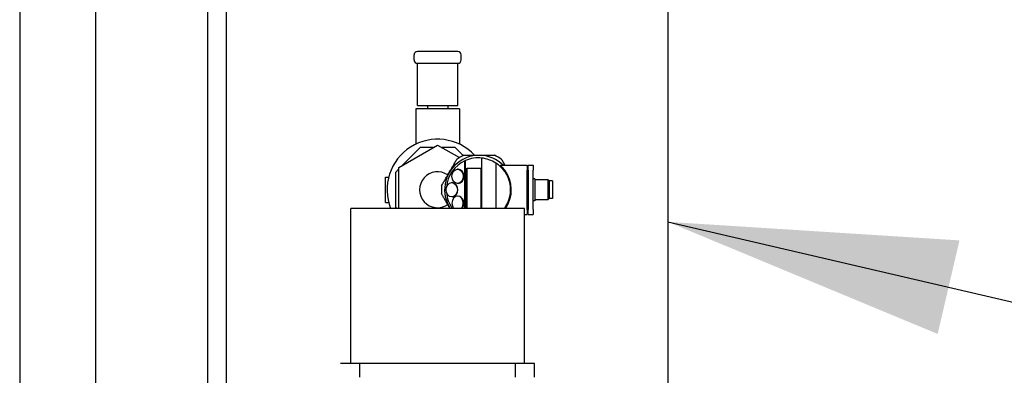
# Model space of a CAD drawing. Extents: x -89225 to 110569, y 13360 to 87647.
# Tile 260 of 478: x 41511 to 42095, y 63613 to 63824. Entities that reach past the tile are written whole.
import ezdxf

# ---------------------------------------------------------------- set-up
doc = ezdxf.new("R2010")
doc.units = 0
doc.layers.add('Iv-Lines 035', color=4, linetype='Continuous')
doc.layers.add('Iv-Lines 035 @ 100', color=4, linetype='Continuous')
doc.styles.add('ISO', font='ISO.SHX')

# ---------------------------------------------------------------- blocks, each defined once
blk = doc.blocks.new('Leidingwerk beluchtingsinstallatie')
for p, q in [((1288943.66, -940386.35), (1288943.66, -940672.85)), ((1289216.71, -940386.35), (1289216.71, -940672.35)), ((1289066.19, -940433.35), (1289066.19, -940430.35)), ((1289092.19, -940428.35), (1289068.19, -940428.35)), ((1289094.19, -940433.35), (1289094.19, -940430.35)), ((1289068.19, -940460.35), (1289068.19, -940435.35)), ((1289068.19, -940435.35), (1289092.19, -940435.35)), ((1289092.19, -940460.35), (1289092.19, -940435.35)), ((1289093.19, -940462.35), (1289067.19, -940462.35)), ((1289067.19, -940462.35), (1289067.19, -940483.32)), ((1289068.19, -940460.35), (1289092.19, -940460.35)), ((1289074.19, -940460.35), (1289074.19, -940462.35)), ((1289086.19, -940460.35), (1289086.19, -940462.35)), ((1289093.19, -940462.35), (1289093.19, -940483.32)), ((1289057.19, -940497.07), (1289080.19, -940483.79)), ((1289069.83, -940485.35), (1289059.37, -940495.81)), ((1289077.49, -940485.35), (1289069.83, -940485.35)), ((1289080.19, -940483.79), (1289093.1, -940491.25)), ((1289090.54, -940485.35), (1289082.89, -940485.35)), ((1289095.27, -940490.08), (1289090.54, -940485.35)), ((1289106.26, -940491.53), (1289106.26, -940521.35)), ((1289057.19, -940521.35), (1289057.19, -940497.07)), ((1289096.37, -940521.35), (1289096.37, -940493.16)), ((1289096.68, -940521.35), (1289096.68, -940493)), ((1289097.47, -940521.35), (1289097.47, -940497.55)), ((1289097.47, -940497.55), (1289105.78, -940497.55)), ((1289097.77, -940521.35), (1289097.77, -940497.55)), ((1289105.78, -940497.55), (1289105.78, -940521.35)), ((1289114.65, -940494.52), (1289114.65, -940521.35)), ((1289117.27, -940495.75), (1289133.3, -940495.75)), ((1289133.3, -940495.75), (1289133.3, -940498.75)), ((1289133.3, -940496.25), (1289133.8, -940496.25)), ((1289133.8, -940495.75), (1289136.8, -940495.75)), ((1289133.8, -940498.75), (1289133.8, -940495.75)), ((1289136.8, -940495.75), (1289136.8, -940498.75)), ((1289049.19, -940517.85), (1289049.19, -940502.85)), ((1289049.19, -940502.85), (1289051.14, -940502.85)), ((1289057.19, -940498), (1289055.19, -940500)), ((1289055.19, -940500), (1289055.19, -940520.71)), ((1289092.34, -940498.1), (1289092.03, -940498.1)), ((1289133.3, -940521.95), (1289133.3, -940498.75)), ((1289133.8, -940498.75), (1289133.8, -940521.95)), ((1289136.8, -940521.95), (1289136.8, -940498.75)), ((1289048.99, -940505.21), (1289049.19, -940505.21)), ((1289048.99, -940505.21), (1289048.99, -940506.26)), ((1289048.99, -940506.26), (1289049.19, -940506.26)), ((1289048.99, -940506.26), (1289048.99, -940507.8)), ((1289048.99, -940507.8), (1289048.99, -940508.22)), ((1289048.99, -940508.22), (1289049.19, -940508.22)), ((1289048.99, -940508.22), (1289048.99, -940508.8)), ((1289048.99, -940508.8), (1289048.99, -940508.89)), ((1289048.99, -940508.8), (1289049.19, -940508.8)), ((1289048.99, -940508.89), (1289049.19, -940508.89)), ((1289088.85, -940506.1), (1289088.55, -940506.1)), ((1289092.34, -940506.6), (1289092.03, -940506.6)), ((1289137.8, -940503.85), (1289136.8, -940503.85)), ((1289137.8, -940503.85), (1289137.8, -940516.85)), ((1289145.55, -940504.35), (1289137.8, -940504.35)), ((1289145.55, -940504.35), (1289145.55, -940516.35)), ((1289146.3, -940505.1), (1289145.55, -940504.35)), ((1289146.3, -940505.1), (1289146.3, -940515.6)), ((1289148.3, -940505.1), (1289146.3, -940505.1)), ((1289148.3, -940505.1), (1289148.3, -940515.6)), ((1289048.99, -940511.91), (1289049.19, -940511.91)), ((1289048.99, -940511.91), (1289048.99, -940513.08)), ((1289048.99, -940513.08), (1289048.99, -940513.71)), ((1289048.99, -940513.08), (1289049.19, -940513.08)), ((1289048.99, -940513.71), (1289048.99, -940514.83)), ((1289048.99, -940513.71), (1289049.19, -940513.71)), ((1289048.99, -940514.83), (1289048.99, -940515.14)), ((1289048.99, -940514.83), (1289049.19, -940514.83)), ((1289088.85, -940514.6), (1289088.55, -940514.6)), ((1289092.34, -940514.1), (1289092.03, -940514.1)), ((1289048.99, -940515.14), (1289048.99, -940515.5)), ((1289048.99, -940515.14), (1289049.19, -940515.14)), ((1289048.99, -940515.5), (1289048.99, -940515.59)), ((1289048.99, -940515.5), (1289049.19, -940515.5)), ((1289048.99, -940515.59), (1289049.19, -940515.59)), ((1289049.19, -940517.85), (1289051.14, -940517.85)), ((1289055.19, -940520.71), (1289055.83, -940521.35)), ((1289137.8, -940516.85), (1289136.8, -940516.85)), ((1289145.55, -940516.35), (1289137.8, -940516.35)), ((1289146.3, -940515.6), (1289145.55, -940516.35)), ((1289148.3, -940515.6), (1289146.3, -940515.6)), ((1289131.69, -940521.35), (1289028.69, -940521.35)), ((1289028.69, -940613.35), (1289028.69, -940521.35)), ((1289131.69, -940613.35), (1289131.69, -940521.35)), ((1289131.69, -940524.95), (1289133.3, -940524.95)), ((1289133.3, -940521.95), (1289133.3, -940524.95)), ((1289133.3, -940524.45), (1289133.8, -940524.45)), ((1289133.8, -940524.95), (1289133.8, -940521.95)), ((1289133.8, -940524.95), (1289136.8, -940524.95)), ((1289136.8, -940521.95), (1289136.8, -940524.95)), ((1289034, -940613.35), (1289022.69, -940613.35)), ((1289126.38, -940613.35), (1289034, -940613.35)), ((1289034, -940621.35), (1289034, -940613.35)), ((1289137.69, -940613.35), (1289126.38, -940613.35)), ((1289126.38, -940621.35), (1289126.38, -940613.35)), ((1289137.69, -940621.35), (1289137.69, -940613.35))]:
    blk.add_line(p, q)
for centre, radius, start, end in [((1289068.19, -940430.35), 2, 90, 180), ((1289068.19, -940433.35), 2, 180, 270), ((1289092.19, -940430.35), 2, 0, 90), ((1289092.19, -940433.35), 2, 270, 0), ((1289080.19, -940510.35), 30, 43.10467, 201.51019), ((1289104.8, -940510.35), 20.45, 45.5561, 212.54061), ((1289104.8, -940510.35), 22.4, 113.7689, 126.2311), ((1289104.8, -940510.35), 22.4, 53.7689, 66.2311), ((1289104.8, -940510.35), 18.65, 323.85631, 58.11945), ((1289080.19, -940510.35), 10.65, 55.62846, 304.37154), ((1289104.8, -940510.35), 19.09, 324.82507, 37.40873), ((1289104.8, -940510.35), 22.4, 173.7689, 186.2311)]:
    blk.add_arc(centre, radius, start, end)
for centre, major_axis, ratio, start_param, end_param in [((1289104.28, -940510.35), (18.95, 0), 0.999634, 1.45011, 1.983896), ((1289105.65, -940541.9), (0, 50.38), 0.611527, 6.253514, 6.263442), ((1289104.29, -940510.35), (18.93, 0), 0.999634, 0.991552, 1.466255), ((1289104.29, -940510.35), (18.93, 0), 0.999634, 2.002153, 3.059243), ((1289104.43, -940533), (0, 41.96), 0.611527, 0.306794, 0.319319), ((1289092.34, -940502.35), (0, 4.25), 0.791224, 3.141593, 6.283185), ((1289088.85, -940510.35), (0, 4.25), 0.791224, 3.141593, 6.283185), ((1289104.29, -940510.35), (18.93, 0), 0.999634, 3.223942, 3.761902), ((1289092.03, -940518.35), (0, 4.25), 0.791224, 3.928721, 8.63765), ((1289092.34, -940518.35), (0, 4.25), 0.791224, 3.928721, 6.283185)]:
    blk.add_ellipse(centre, major_axis=major_axis, ratio=ratio, start_param=start_param, end_param=end_param)
for centre in [(1289092.03, -940502.35), (1289088.55, -940510.35)]:
    blk.add_ellipse(centre, major_axis=(0, -4.25), ratio=0.791224)
for points, weights in [([(1289095.77, -940489.85), (1289104.8, -940489.85), (1289113.83, -940489.85)], [1.46869120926, 1.60481380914, 1.46869120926]), ([(1289082.53, -940507.92), (1289087.04, -940500.1), (1289091.56, -940492.28)], [1.46869120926, 1.60481380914, 1.46869120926]), ([(1289118.04, -940492.28), (1289119.07, -940494.07), (1289120.04, -940495.75)], [1.46869120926, 1.49770884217, 1.51435493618]), ([(1289087.48, -940521.35), (1289085.11, -940517.26), (1289082.53, -940512.78)], [1.53606747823, 1.54358069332, 1.46869120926])]:
    blk.add_rational_spline(points, weights, degree=2)
blk.add_open_spline([(1289119.97, -940498.75), (1289119.67, -940498.37), (1289119.34, -940497.96), (1289118.67, -940497.2), (1289118.33, -940496.84), (1289117.83, -940496.34), (1289117.63, -940496.14), (1289117.41, -940495.92), (1289117.35, -940495.86), (1289117.28, -940495.78), (1289117.26, -940495.76), (1289117.26, -940495.75), (1289117.26, -940495.75), (1289117.27, -940495.75), (1289117.27, -940495.75)], degree=3, knots=[1.5430975, 1.5430975, 1.5430975, 1.5430975, 1.6882388, 1.6882388, 1.8413283, 1.8413283, 1.9547275, 1.9547275, 2.0114271, 2.0114271, 2.0681267, 2.0681267, 2.0681267, 2.076122, 2.076122, 2.076122, 2.076122])
blk = doc.blocks.new('Bordes been 1 beluchtingstank')
for p, q in [((1281021.91, -873892.79), (1281021.91, -881920.79)), ((1281066.91, -873892.79), (1281066.91, -881920.79)), ((1281144.41, -874100.79), (1281144.41, -875380.79))]:
    blk.add_line(p, q)
blk = doc.blocks.new('*U60')
blk.add_lwpolyline([(-21.851, -5.0849), (0, 0)])
blk.add_solid([(-20.1221, -4.975), (-21.851, -5.0849), (-20.2512, -4.4202)])
at = {"style": 'ISO'}
blk.add_attdef('NUMMER', (3.1459, -0.8347), '', height=1.8, dxfattribs=at)
blk = doc.blocks.new('*U528')
at = {"layer": 'Iv-Lines 035 @ 100', "xscale": -100, "yscale": 100, "zscale": 100, "rotation": 180}
blk.add_blockref('*U60', (44080.39, 63195.68), dxfattribs=at)

msp = doc.modelspace()

# ---------------------------------------------------------------- block references
at = {"layer": 'Iv-Lines 035'}
for name, p in [('Leidingwerk beluchtingsinstallatie', (-1247321.42, 1004233.53)), ('Bordes been 1 beluchtingstank', (-1239510.95, 938062.2)), ('*U528', (0, 0))]:
    msp.add_blockref(name, p, dxfattribs=at)

doc.saveas('drawing.dxf')
